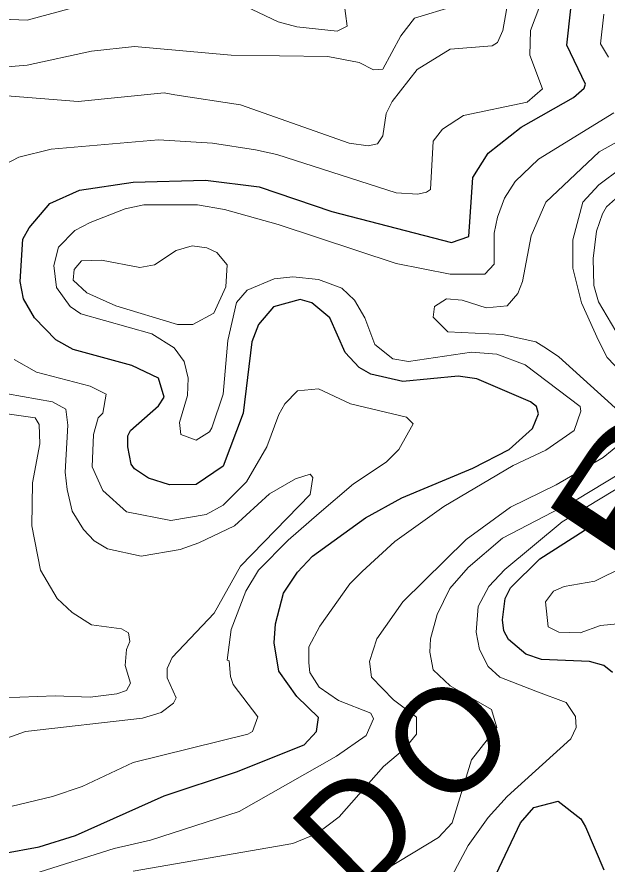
# Model space of a CAD drawing. Extents: x 423 to 448.8, y 7456.3 to 7484.
# Drawn here: x 426.689 to 427.369, y 7461.22 to 7462.195 of the extents above; entities that cross this region are included whole.
import ezdxf
from ezdxf.enums import TextEntityAlignment as Align

# ---------------------------------------------------------------- set-up
doc = ezdxf.new("R2010")
doc.units = 0
doc.header["$LTSCALE"] = 0.032
doc.layers.add('1', color=7, linetype='Continuous', lineweight=25)
doc.layers.add('2', color=7, linetype='Continuous', lineweight=13)
doc.layers.add('61', color=7, linetype='Continuous')

msp = doc.modelspace()

# ---------------------------------------------------------------- linework, layer by layer
at = {"layer": '1'}
for points in [[(427.0963, 7461.7837), (427.0831, 7461.7914), (427.0669, 7461.8085), (427.0491, 7461.8487), (427.0282, 7461.8657), (427.0151, 7461.8696), (426.9841, 7461.8611), (426.9671, 7461.841), (426.9594, 7461.8208), (426.9493, 7461.7389), (426.9261, 7461.6777), (426.8952, 7461.6568), (426.8643, 7461.6561), (426.8402, 7461.6638), (426.824, 7461.6746), (426.8201, 7461.6801), (426.8163, 7461.7002), (426.8163, 7461.7126), (426.8194, 7461.7187), (426.8518, 7461.7473), (426.8581, 7461.7574), (426.8519, 7461.779), (426.8209, 7461.7938), (426.7536, 7461.8123), (426.7335, 7461.8231), (426.7088, 7461.8487), (426.6964, 7461.8703), (426.6925, 7461.8905), (426.6956, 7461.9392), (426.7026, 7461.9523), (426.7265, 7461.9802), (426.7606, 7461.9956), (426.8225, 7462.0049), (426.906, 7462.0072), (426.9679, 7461.9995), (427.0514, 7461.9709), (427.1891, 7461.9353), (427.2092, 7461.9422), (427.2138, 7462.0103), (427.2316, 7462.0381), (427.2696, 7462.0683), (427.3298, 7462.1024), (427.3422, 7462.1132), (427.3438, 7462.1179), (427.3221, 7462.1627), (427.3268, 7462.2045)], [(426.6724, 7461.2315), (426.7142, 7461.2392), (426.756, 7461.2523), (426.8581, 7461.298), (426.9416, 7461.3258), (427.0197, 7461.3568), (427.0336, 7461.3722), (427.0359, 7461.3884), (427.0112, 7461.4125), (426.9903, 7461.4418), (426.9849, 7461.4743), (426.9865, 7461.496), (426.9957, 7461.5316), (427.012, 7461.5555), (427.029, 7461.5741), (427.0901, 7461.6182), (427.1319, 7461.6414), (427.2139, 7461.6754), (427.2556, 7461.6971), (427.2827, 7461.721), (427.2896, 7461.738), (427.2873, 7461.7465), (427.2804, 7461.752), (427.2185, 7461.7783), (427.1968, 7461.7814), (427.1334, 7461.7752), (427.0963, 7461.7837)], [(427.3747, 7461.4403), (427.3646, 7461.448), (427.3484, 7461.4527), (427.2928, 7461.455), (427.2749, 7461.4611), (427.2548, 7461.4782), (427.2494, 7461.4882), (427.2479, 7461.5006), (427.251, 7461.5253), (427.2572, 7461.5378), (427.2912, 7461.571), (427.3423, 7461.6035), (427.4521, 7461.6491)], [(427.2301, 7461.1851), (427.2687, 7461.267), (427.2842, 7461.2848), (427.3121, 7461.2918), (427.3384, 7461.2717), (427.3438, 7461.2624), (427.3646, 7461.2129)]]:
    msp.add_lwpolyline(points, dxfattribs=at)
at = {"layer": '2'}
for points in [[(426.6663, 7462.0211), (426.691, 7462.0335), (426.7281, 7462.0428), (426.8519, 7462.0536), (426.9138, 7462.0498), (426.9633, 7462.042), (426.988, 7462.0366), (427.1257, 7461.9925), (427.1504, 7461.991), (427.1605, 7461.9933), (427.1651, 7461.9964), (427.1682, 7462.0521), (427.179, 7462.066), (427.203, 7462.0815), (427.2765, 7462.0969), (427.2943, 7462.1124), (427.2796, 7462.1511), (427.2804, 7462.1797), (427.3082, 7462.254)], [(427.2618, 7462.2555), (427.2486, 7462.1797), (427.2424, 7462.1658), (427.2363, 7462.1619), (427.1876, 7462.158), (427.1496, 7462.1348), (427.121, 7462.0977), (427.1141, 7462.0838), (427.1102, 7462.0583), (427.104, 7462.049), (427.0932, 7462.0467), (427.0715, 7462.0498), (426.9462, 7462.0938), (426.8704, 7462.1055), (426.8581, 7462.1078), (426.7591, 7462.0977), (426.6724, 7462.1047)], [(426.807, 7462.2207), (426.7003, 7462.1913), (426.643, 7462.1936), (426.6075, 7462.1998)], [(427.0654, 7462.2138), (427.0692, 7462.1844), (427.0576, 7462.1789), (427.0112, 7462.1836), (426.9896, 7462.1897), (426.937, 7462.2145)], [(427.1311, 7462.1735), (427.1466, 7462.1936), (427.1922, 7462.2075)], [(427.3701, 7462.1488), (427.3608, 7462.1642), (427.3647, 7462.1983)], [(426.6632, 7462.1364), (426.7003, 7462.1395), (426.7745, 7462.1557), (426.824, 7462.1611), (426.9354, 7462.1511), (427.0468, 7462.1495), (427.0831, 7462.1426), (427.0994, 7462.1341), (427.1102, 7462.1349), (427.1311, 7462.1735)], [(427.0893, 7461.8487), (427.0777, 7461.8688), (427.063, 7461.8827), (427.036, 7461.8927), (427.0066, 7461.8958), (426.9849, 7461.8935), (426.9539, 7461.8804), (426.9416, 7461.8664), (426.9315, 7461.8224), (426.9261, 7461.7605), (426.913, 7461.7218), (426.9106, 7461.7172), (426.8952, 7461.7079), (426.8774, 7461.7141), (426.8758, 7461.728), (426.8851, 7461.759), (426.8859, 7461.7791), (426.8812, 7461.7984), (426.8696, 7461.8139), (426.8441, 7461.8301), (426.7622, 7461.8533), (426.7498, 7461.8618), (426.7343, 7461.8835), (426.7312, 7461.909), (426.7366, 7461.9299), (426.7552, 7461.9492), (426.773, 7461.9585), (426.8132, 7461.974), (426.8349, 7461.9786), (426.8967, 7461.9786), (426.9277, 7461.9732), (426.9896, 7461.9562), (427.1257, 7461.9113), (427.1876, 7461.8989), (427.2278, 7461.8989), (427.2386, 7461.9105), (427.2386, 7461.9461), (427.2424, 7461.9647), (427.2502, 7461.9864), (427.2626, 7462.0057), (427.2897, 7462.0312), (427.3763, 7462.0846)], [(427.3871, 7462.0552), (427.3593, 7462.0397), (427.2981, 7461.9817), (427.2811, 7461.943), (427.2711, 7461.8905), (427.2657, 7461.8765), (427.2533, 7461.8626), (427.2293, 7461.8603), (427.2015, 7461.8688), (427.1837, 7461.8703), (427.1698, 7461.8618), (427.1682, 7461.8494), (427.1852, 7461.8324), (427.2479, 7461.8293), (427.2866, 7461.8208), (427.2989, 7461.8131), (427.3129, 7461.8038), (427.3941, 7461.7303)], [(427.3848, 7462.0211), (427.3592, 7462.0018), (427.3407, 7461.9817), (427.3291, 7461.9384), (427.3291, 7461.9059), (427.3391, 7461.8657), (427.3585, 7461.8224), (427.3685, 7461.803), (427.4351, 7461.7334)], [(427.3886, 7461.8162), (427.3585, 7461.8672), (427.3531, 7461.8858), (427.3523, 7461.9168), (427.3562, 7461.9484), (427.3631, 7461.9685), (427.3677, 7461.9763), (427.3887, 7461.9949)], [(426.708, 7461.2082), (426.8008, 7461.2376), (426.8426, 7461.2469), (426.9447, 7461.2802), (427.0568, 7461.3436), (427.0909, 7461.3675), (427.0993, 7461.3869), (427.0962, 7461.3931), (427.0592, 7461.4078), (427.0367, 7461.4232), (427.0259, 7461.4403), (427.0251, 7461.4511), (427.0251, 7461.4696), (427.0375, 7461.4936), (427.0723, 7461.5424), (427.0862, 7461.5563), (427.1241, 7461.5911), (427.1806, 7461.6313), (427.2603, 7461.6785), (427.2981, 7461.6963), (427.3306, 7461.7187), (427.3384, 7461.7411), (427.3376, 7461.7465), (427.2742, 7461.7945), (427.2417, 7461.8069), (427.2123, 7461.8092), (427.1396, 7461.7984), (427.1218, 7461.8015), (427.1009, 7461.8177), (427.0893, 7461.8487)], [(426.6833, 7461.2863), (426.7297, 7461.2972), (426.7637, 7461.3088), (426.8225, 7461.3366), (426.9547, 7461.3691), (426.9601, 7461.3722), (426.9663, 7461.3892), (426.9377, 7461.4264), (426.9346, 7461.4357), (426.9331, 7461.4534), (426.9307, 7461.4542), (426.9354, 7461.4898), (426.9524, 7461.5339), (426.9671, 7461.5578), (427.0011, 7461.5927), (427.0367, 7461.6236), (427.0762, 7461.6576), (427.1141, 7461.6824), (427.1288, 7461.697), (427.145, 7461.7265), (427.1373, 7461.7342), (427.0731, 7461.7497), (427.036, 7461.7667), (427.012, 7461.7644), (426.9973, 7461.7497), (426.9903, 7461.7373), (426.9764, 7461.7002), (426.9532, 7461.6599), (426.9261, 7461.6329), (426.9068, 7461.622), (426.8658, 7461.6151), (426.8147, 7461.6251), (426.7877, 7461.6499), (426.7753, 7461.677), (426.7768, 7461.7141), (426.7822, 7461.7334), (426.7877, 7461.7389), (426.7915, 7461.7605), (426.773, 7461.7698), (426.7111, 7461.786), (426.6856, 7461.8007)], [(426.643, 7461.7674), (426.7297, 7461.752), (426.7451, 7461.7435), (426.7474, 7461.7249), (426.7443, 7461.6708), (426.7467, 7461.6507), (426.7521, 7461.6259), (426.7652, 7461.605), (426.7776, 7461.5919), (426.7931, 7461.5826), (426.8318, 7461.5741), (426.8766, 7461.5818), (426.8982, 7461.5895), (426.9393, 7461.6089), (426.9795, 7461.646), (427.0097, 7461.663), (427.0266, 7461.6685), (427.0297, 7461.6646), (427.0266, 7461.6452), (426.9462, 7461.5625), (426.916, 7461.5084), (426.8673, 7461.4573), (426.8619, 7461.4449), (426.8619, 7461.4341), (426.872, 7461.4109), (426.8689, 7461.4047), (426.8549, 7461.3939), (426.8333, 7461.3877), (426.6987, 7461.3722), (426.6152, 7461.3428)], [(426.6508, 7461.4101), (426.7328, 7461.4132), (426.773, 7461.4117), (426.8039, 7461.4155), (426.8148, 7461.4194), (426.8194, 7461.4279), (426.8132, 7461.448), (426.8147, 7461.4666), (426.8186, 7461.4759), (426.8171, 7461.4859), (426.8093, 7461.4905), (426.7745, 7461.4952), (426.7521, 7461.5091), (426.7351, 7461.5254), (426.7157, 7461.5579), (426.7057, 7461.6089), (426.7064, 7461.6584), (426.7149, 7461.7033), (426.7142, 7461.7257), (426.7095, 7461.7334), (426.6663, 7461.7396)], [(427.3848, 7461.7048), (427.3639, 7461.6878), (427.3098, 7461.6561), (427.2572, 7461.6305), (427.2061, 7461.5934), (427.1334, 7461.5215), (427.1032, 7461.479), (427.0947, 7461.4527), (427.097, 7461.4349), (427.1226, 7461.4086), (427.1489, 7461.3885), (427.1489, 7461.3691), (427.135, 7461.3521), (427.111, 7461.332), (427.0599, 7461.274), (427.0344, 7461.2546), (427.0066, 7461.243), (426.8225, 7461.2113)], [(427.1806, 7461.1882), (427.2084, 7461.2407), (427.2316, 7461.2732), (427.2533, 7461.2972), (427.3268, 7461.3637), (427.333, 7461.3768), (427.3322, 7461.3893), (427.3214, 7461.4055), (427.2866, 7461.4186), (427.2448, 7461.4349), (427.2316, 7461.4472), (427.2216, 7461.4666), (427.2177, 7461.4867), (427.22, 7461.5161), (427.2324, 7461.5393), (427.2509, 7461.5586), (427.3167, 7461.6135), (427.4482, 7461.6932)], [(427.4149, 7461.6885), (427.3345, 7461.6398), (427.2479, 7461.595), (427.2084, 7461.5609), (427.1875, 7461.5369), (427.1728, 7461.5068), (427.1651, 7461.479), (427.1643, 7461.4635), (427.1682, 7461.4433), (427.1876, 7461.4248), (427.2355, 7461.3977), (427.2417, 7461.3768), (427.2123, 7461.3397), (427.1899, 7461.267), (427.1744, 7461.25), (427.1141, 7461.2137)]]:
    msp.add_lwpolyline(points, dxfattribs=at)
for points in [[(426.8719, 7461.926), (426.8906, 7461.9314), (426.9076, 7461.9291), (426.9191, 7461.9237), (426.9308, 7461.9098), (426.9292, 7461.8843), (426.9153, 7461.8541), (426.8913, 7461.8409), (426.8735, 7461.8409), (426.8024, 7461.8626), (426.7691, 7461.8773), (426.7536, 7461.892), (426.7544, 7461.9044), (426.7629, 7461.9144), (426.7861, 7461.9152), (426.8302, 7461.9067), (426.8472, 7461.9098)], [(427.3879, 7461.5617), (427.4296, 7461.5926), (427.4413, 7461.5965), (427.459, 7461.5927), (427.4652, 7461.5687), (427.4676, 7461.5207), (427.4799, 7461.4604), (427.4776, 7461.4449), (427.4691, 7461.4349), (427.442, 7461.4356), (427.4234, 7461.4457), (427.4025, 7461.4821), (427.3848, 7461.4967), (427.3608, 7461.4944), (427.3376, 7461.4859), (427.3129, 7461.4867), (427.3005, 7461.4928), (427.2974, 7461.5215), (427.3067, 7461.5339), (427.319, 7461.5393), (427.3546, 7461.5455)]]:
    msp.add_lwpolyline(points, close=True, dxfattribs=at)

# ---------------------------------------------------------------- texts
at = {"layer": '61', "width": 1.6}
msp.add_text('P', height=0.12, rotation=56.33, dxfattribs=at).set_placement((427.43942, 7461.61709), align=Align.CENTER)
at = {"layer": '61'}
for s, p in [('O', (427.22752, 7461.32004)), ('D', (427.12292, 7461.21905))]:
    msp.add_text(s, height=0.12, rotation=44.815, dxfattribs=at).set_placement(p, align=Align.CENTER)

doc.saveas('drawing.dxf')
